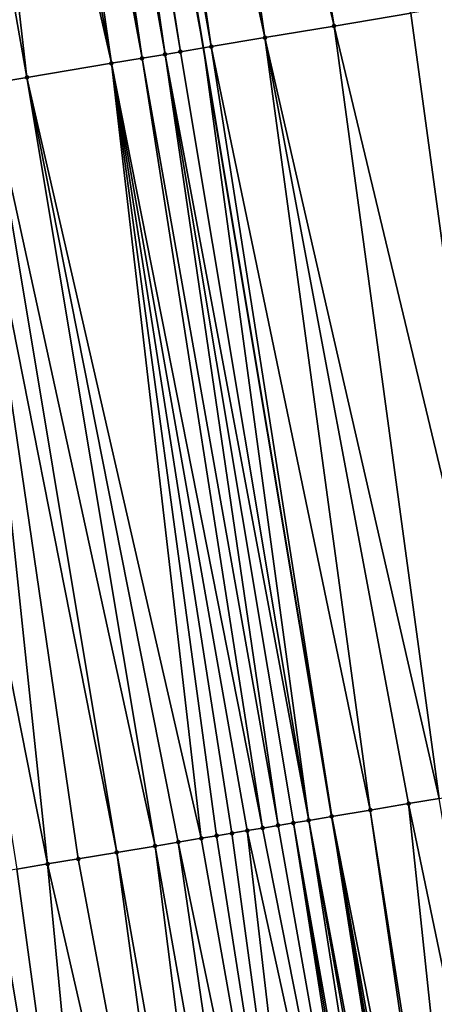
# Model space of a CAD drawing. Header units: feet. Extents: x 2004186 to 2014793, y 836912 to 864902.
# Tile 26 of 974: x 2010928 to 2010939, y 837617 to 837643. Entities that reach past the tile are written whole.
import ezdxf

# ---------------------------------------------------------------- set-up
doc = ezdxf.new("R2010")
doc.units = ezdxf.units.FT
doc.header["$LTSCALE"] = 100
doc.header["$MEASUREMENT"] = 0
for name, color, linetype, lineweight in [('GPL_Skip Line', 2, 'Continuous', 40), ('Road Shots', 4, 'Continuous', 200), ('Road X-Section', 30, 'Continuous', 13)]:
    doc.layers.add(name, color=color, linetype=linetype, lineweight=lineweight)
doc.layers.add('I-77 SB_MM21-27-Surface-TIN', color=7, linetype='Continuous')

msp = doc.modelspace()

# ---------------------------------------------------------------- linework, layer by layer
at = {"layer": 'GPL_Skip Line'}
msp.add_polyline3d([(2010958.914453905, 837484.011602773, 352.0084365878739), (2010955.63723066, 837503.741266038, 352.0171882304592), (2010952.347312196, 837523.4688200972, 352.0200899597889), (2010949.052683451, 837543.1955893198, 352.0215488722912), (2010945.758054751, 837562.9223582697, 352.0186610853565), (2010942.463430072, 837582.6491031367, 351.9888008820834), (2010939.168820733, 837602.3757561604, 351.9176754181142), (2010935.874191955, 837622.1025255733, 351.8915830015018), (2010932.579581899, 837641.8291828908, 351.8218487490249), (2010929.30353227, 837661.5589609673, 351.7639087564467), (2010926.033989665, 837681.2898045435, 351.6979760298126), (2010922.766667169, 837701.0207196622, 351.5655998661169), (2010919.497043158, 837720.7516169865, 351.5137872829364), (2010916.220737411, 837740.4809494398, 351.3744101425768), (2010912.941776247, 837760.2101772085, 351.2977081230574), (2010909.662889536, 837779.9389449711, 351.1435873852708)], dxfattribs=at)
at = {"layer": 'I-77 SB_MM21-27-Surface-TIN', "color": 128, "linetype": 'ByBlock', "lineweight": -2}
for points in [[(2010932.657639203, 837662.1157075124, 351.6983672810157), (2010931.276536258, 837661.8864594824, 351.725552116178), (2010935.933157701, 837642.3891198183, 351.7629852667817)], [(2010932.657639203, 837662.1157075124, 351.6983672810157), (2010935.933157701, 837642.3891198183, 351.7629852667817), (2010937.905846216, 837642.7185132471, 351.7357273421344)], [(2010931.276536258, 837661.8864594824, 351.725552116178), (2010929.895433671, 837661.6572092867, 351.7519566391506), (2010934.157733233, 837642.0926945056, 351.7988141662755)], [(2010931.276536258, 837661.8864594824, 351.725552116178), (2010934.157733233, 837642.0926945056, 351.7988141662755), (2010935.933157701, 837642.3891198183, 351.7629852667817)], [(2010928.711636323, 837661.4606798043, 351.7640252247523), (2010928.119741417, 837661.3623923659, 351.7618804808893), (2010931.593240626, 837641.6644683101, 351.8284629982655)], [(2010928.908936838, 837661.4934289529, 351.7599362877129), (2010928.711636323, 837661.4606798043, 351.7640252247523), (2010931.987776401, 837641.7303585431, 351.8275450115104)], [(2010928.711636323, 837661.4606798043, 351.7640252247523), (2010931.593240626, 837641.6644683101, 351.8284629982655), (2010931.987776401, 837641.7303585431, 351.8275450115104)], [(2010928.908936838, 837661.4934289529, 351.7599362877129), (2010932.579581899, 837641.8291828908, 351.8218487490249), (2010929.30353227, 837661.5589609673, 351.7639087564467)], [(2010928.908936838, 837661.4934289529, 351.7599362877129), (2010931.987776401, 837641.7303585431, 351.8275450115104), (2010932.579581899, 837641.8291828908, 351.8218487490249)], [(2010929.895433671, 837661.6572092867, 351.7519566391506), (2010929.30353227, 837661.5589609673, 351.7639087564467), (2010932.776850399, 837641.8621243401, 351.8199499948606)], [(2010932.776850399, 837641.8621243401, 351.8199499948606), (2010929.30353227, 837661.5589609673, 351.7639087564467), (2010932.579581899, 837641.8291828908, 351.8218487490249)], [(2010929.895433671, 837661.6572092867, 351.7519566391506), (2010932.776850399, 837641.8621243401, 351.8199499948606), (2010934.157733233, 837642.0926945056, 351.7988141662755)], [(2010927.330554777, 837661.2313028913, 351.7447660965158), (2010926.541369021, 837661.1002080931, 351.725733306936), (2010930.21237905, 837641.4337708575, 351.7996233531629)], [(2010927.527850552, 837661.2640805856, 351.7509637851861), (2010927.330554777, 837661.2313028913, 351.7447660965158), (2010931.001441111, 837641.5656081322, 351.8200917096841)], [(2010927.330554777, 837661.2313028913, 351.7447660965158), (2010930.21237905, 837641.4337708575, 351.7996233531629), (2010931.001441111, 837641.5656081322, 351.8200917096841)], [(2010928.119741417, 837661.3623923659, 351.7618804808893), (2010927.527850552, 837661.2640805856, 351.7509637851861), (2010931.001441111, 837641.5656081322, 351.8200917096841)], [(2010928.119741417, 837661.3623923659, 351.7618804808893), (2010931.001441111, 837641.5656081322, 351.8200917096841), (2010931.593240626, 837641.6644683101, 351.8284629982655)], [(2010925.752181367, 837660.9691247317, 351.7108219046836), (2010924.568401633, 837660.7724891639, 351.6846618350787), (2010928.042455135, 837641.0712378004, 351.7509710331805)], [(2010926.541369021, 837661.1002080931, 351.725733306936), (2010925.752181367, 837660.9691247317, 351.7108219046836), (2010930.21237905, 837641.4337708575, 351.7996233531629)], [(2010925.752181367, 837660.9691247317, 351.7108219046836), (2010928.042455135, 837641.0712378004, 351.7509710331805), (2010930.21237905, 837641.4337708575, 351.7996233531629)], [(2010924.568401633, 837660.7724891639, 351.6846618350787), (2010927.05612369, 837640.9064643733, 351.7344811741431), (2010928.042455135, 837641.0712378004, 351.7509710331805)], [(2010939.089458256, 837642.9161557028, 351.7218846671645), (2010937.905846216, 837642.7185132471, 351.7357273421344), (2010940.608645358, 837622.8930640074, 351.8238689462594)], [(2010937.905846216, 837642.7185132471, 351.7357273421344), (2010935.933157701, 837642.3891198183, 351.7629852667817), (2010940.608645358, 837622.8930640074, 351.8238689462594)], [(2010935.933157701, 837642.3891198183, 351.7629852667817), (2010934.157733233, 837642.0926945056, 351.7988141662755), (2010938.635957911, 837622.5636641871, 351.8486257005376)], [(2010935.933157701, 837642.3891198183, 351.7629852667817), (2010938.635957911, 837622.5636641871, 351.8486257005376), (2010940.608645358, 837622.8930640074, 351.8238689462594)], [(2010934.157733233, 837642.0926945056, 351.7988141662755), (2010932.776850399, 837641.8621243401, 351.8199499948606), (2010936.860534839, 837622.267230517, 351.881180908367)], [(2010934.157733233, 837642.0926945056, 351.7988141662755), (2010937.846880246, 837622.4319203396, 351.8648419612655), (2010938.635957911, 837622.5636641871, 351.8486257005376)], [(2010934.157733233, 837642.0926945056, 351.7988141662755), (2010936.860534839, 837622.267230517, 351.881180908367), (2010937.846880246, 837622.4319203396, 351.8648419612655)], [(2010931.987776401, 837641.7303585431, 351.8275450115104), (2010931.593240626, 837641.6644683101, 351.8284629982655), (2010935.282388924, 837622.0036864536, 351.8914820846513)], [(2010931.987776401, 837641.7303585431, 351.8275450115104), (2010935.282388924, 837622.0036864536, 351.8914820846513), (2010932.579581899, 837641.8291828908, 351.8218487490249)], [(2010932.776850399, 837641.8621243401, 351.8199499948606), (2010932.579581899, 837641.8291828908, 351.8218487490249), (2010935.874191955, 837622.1025255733, 351.8915830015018)], [(2010935.282388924, 837622.0036864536, 351.8914820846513), (2010935.874191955, 837622.1025255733, 351.8915830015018), (2010932.579581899, 837641.8291828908, 351.8218487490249)], [(2010932.776850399, 837641.8621243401, 351.8199499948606), (2010935.874191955, 837622.1025255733, 351.8915830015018), (2010936.860534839, 837622.267230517, 351.881180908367)], [(2010931.001441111, 837641.5656081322, 351.8200917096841), (2010930.21237905, 837641.4337708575, 351.7996233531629), (2010934.098790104, 837621.8059648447, 351.8742525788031)], [(2010931.593240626, 837641.6644683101, 351.8284629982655), (2010931.001441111, 837641.5656081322, 351.8200917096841), (2010934.493323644, 837621.871868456, 351.8785856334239)], [(2010931.001441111, 837641.5656081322, 351.8200917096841), (2010934.098790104, 837621.8059648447, 351.8742525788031), (2010934.493323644, 837621.871868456, 351.8785856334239)], [(2010931.593240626, 837641.6644683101, 351.8284629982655), (2010934.887855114, 837621.9377844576, 351.8877832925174), (2010935.282388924, 837622.0036864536, 351.8914820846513)], [(2010931.593240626, 837641.6644683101, 351.8284629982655), (2010934.493323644, 837621.871868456, 351.8785856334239), (2010934.887855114, 837621.9377844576, 351.8877832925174)], [(2010930.21237905, 837641.4337708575, 351.7996233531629), (2010928.042455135, 837641.0712378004, 351.7509710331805), (2010932.520662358, 837621.5423119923, 351.8418410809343)], [(2010930.21237905, 837641.4337708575, 351.7996233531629), (2010933.704258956, 837621.7400469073, 351.8642948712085), (2010934.098790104, 837621.8059648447, 351.8742525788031)], [(2010930.21237905, 837641.4337708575, 351.7996233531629), (2010933.309726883, 837621.6741345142, 351.8565139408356), (2010933.704258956, 837621.7400469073, 351.8642948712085)], [(2010930.21237905, 837641.4337708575, 351.7996233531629), (2010932.915194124, 837621.6082262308, 351.8503465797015), (2010933.309726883, 837621.6741345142, 351.8565139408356)], [(2010930.21237905, 837641.4337708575, 351.7996233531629), (2010932.520662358, 837621.5423119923, 351.8418410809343), (2010932.915194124, 837621.6082262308, 351.8503465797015)], [(2010928.042455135, 837641.0712378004, 351.7509710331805), (2010927.05612369, 837640.9064643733, 351.7344811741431), (2010931.337064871, 837621.3445824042, 351.8214788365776)], [(2010928.042455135, 837641.0712378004, 351.7509710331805), (2010931.92886311, 837621.4434502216, 351.8328469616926), (2010932.520662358, 837621.5423119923, 351.8418410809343)], [(2010928.042455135, 837641.0712378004, 351.7509710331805), (2010931.337064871, 837621.3445824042, 351.8214788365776), (2010931.92886311, 837621.4434502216, 351.8328469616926)], [(2010926.464325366, 837640.8075970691, 351.7233119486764), (2010924.688931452, 837640.5109888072, 351.6873115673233), (2010928.575340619, 837620.8831940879, 351.7663980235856)], [(2010927.05612369, 837640.9064643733, 351.7344811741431), (2010926.464325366, 837640.8075970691, 351.7233119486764), (2010930.350734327, 837621.1798035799, 351.8028739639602)], [(2010926.464325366, 837640.8075970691, 351.7233119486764), (2010929.364404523, 837621.0150203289, 351.782531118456), (2010930.350734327, 837621.1798035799, 351.8028739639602)], [(2010926.464325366, 837640.8075970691, 351.7233119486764), (2010928.575340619, 837620.8831940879, 351.7663980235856), (2010929.364404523, 837621.0150203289, 351.782531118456)], [(2010927.05612369, 837640.9064643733, 351.7344811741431), (2010930.350734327, 837621.1798035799, 351.8028739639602), (2010931.337064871, 837621.3445824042, 351.8214788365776)], [(2010924.688931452, 837640.5109888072, 351.6873115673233), (2010927.786279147, 837620.7513532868, 351.7445485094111), (2010928.575340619, 837620.8831940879, 351.7663980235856)], [(2010938.635957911, 837622.5636641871, 351.8486257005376), (2010937.846880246, 837622.4319203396, 351.8648419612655), (2010941.930588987, 837602.8368810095, 351.8713422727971)], [(2010936.860534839, 837622.267230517, 351.881180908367), (2010935.874191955, 837622.1025255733, 351.8915830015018), (2010939.760627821, 837602.4745709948, 351.9086372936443)], [(2010937.846880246, 837622.4319203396, 351.8648419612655), (2010936.860534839, 837622.267230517, 351.881180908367), (2010939.957896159, 837602.5075134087, 351.9071804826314)], [(2010936.860534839, 837622.267230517, 351.881180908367), (2010939.760627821, 837602.4745709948, 351.9086372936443), (2010939.957896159, 837602.5075134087, 351.9071804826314)], [(2010937.846880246, 837622.4319203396, 351.8648419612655), (2010939.957896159, 837602.5075134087, 351.9071804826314), (2010941.930588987, 837602.8368810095, 351.8713422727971)], [(2010935.282388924, 837622.0036864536, 351.8914820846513), (2010938.971552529, 837602.3428129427, 351.9188297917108), (2010935.874191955, 837622.1025255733, 351.8915830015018)], [(2010938.971552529, 837602.3428129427, 351.9188297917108), (2010939.168820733, 837602.3757561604, 351.9176754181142), (2010935.874191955, 837622.1025255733, 351.8915830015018)], [(2010939.366088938, 837602.4086993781, 351.9165210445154), (2010935.874191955, 837622.1025255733, 351.8915830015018), (2010939.168820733, 837602.3757561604, 351.9176754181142)], [(2010939.760627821, 837602.4745709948, 351.9086372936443), (2010935.874191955, 837622.1025255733, 351.8915830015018), (2010939.366088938, 837602.4086993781, 351.9165210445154)], [(2010934.098790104, 837621.8059648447, 351.8742525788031), (2010933.704258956, 837621.7400469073, 351.8642948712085), (2010937.985215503, 837602.1780729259, 351.9155998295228)], [(2010934.493323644, 837621.871868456, 351.8785856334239), (2010934.098790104, 837621.8059648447, 351.8742525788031), (2010937.985215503, 837602.1780729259, 351.9155998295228)], [(2010934.887855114, 837621.9377844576, 351.8877832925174), (2010934.493323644, 837621.871868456, 351.8785856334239), (2010937.985215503, 837602.1780729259, 351.9155998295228)], [(2010935.282388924, 837622.0036864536, 351.8914820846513), (2010934.887855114, 837621.9377844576, 351.8877832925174), (2010938.379748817, 837602.2439778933, 351.9202629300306)], [(2010934.887855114, 837621.9377844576, 351.8877832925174), (2010938.182481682, 837602.2110282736, 351.9190087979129), (2010938.379748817, 837602.2439778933, 351.9202629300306)], [(2010934.887855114, 837621.9377844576, 351.8877832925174), (2010937.985215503, 837602.1780729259, 351.9155998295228), (2010938.182481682, 837602.2110282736, 351.9190087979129)], [(2010935.282388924, 837622.0036864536, 351.8914820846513), (2010938.77428574, 837602.3098612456, 351.9167941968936), (2010938.971552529, 837602.3428129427, 351.9188297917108)], [(2010935.282388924, 837622.0036864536, 351.8914820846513), (2010938.379748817, 837602.2439778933, 351.9202629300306), (2010938.77428574, 837602.3098612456, 351.9167941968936)], [(2010932.520662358, 837621.5423119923, 351.8418410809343), (2010931.92886311, 837621.4434502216, 351.8328469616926), (2010936.012558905, 837601.8484883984, 351.8698282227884)], [(2010932.915194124, 837621.6082262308, 351.8503465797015), (2010932.520662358, 837621.5423119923, 351.8418410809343), (2010936.012558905, 837601.8484883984, 351.8698282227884)], [(2010933.309726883, 837621.6741345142, 351.8565139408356), (2010932.915194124, 837621.6082262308, 351.8503465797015), (2010936.012558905, 837601.8484883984, 351.8698282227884)], [(2010933.704258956, 837621.7400469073, 351.8642948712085), (2010933.309726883, 837621.6741345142, 351.8565139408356), (2010936.012558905, 837601.8484883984, 351.8698282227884)], [(2010933.704258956, 837621.7400469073, 351.8642948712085), (2010936.012558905, 837601.8484883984, 351.8698282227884), (2010937.985215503, 837602.1780729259, 351.9155998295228)], [(2010931.337064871, 837621.3445824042, 351.8214788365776), (2010930.350734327, 837621.1798035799, 351.8028739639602), (2010933.842633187, 837601.4859661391, 351.8272749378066)], [(2010931.92886311, 837621.4434502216, 351.8328469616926), (2010931.337064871, 837621.3445824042, 351.8214788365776), (2010934.828963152, 837601.6507484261, 351.8464074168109)], [(2010931.337064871, 837621.3445824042, 351.8214788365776), (2010933.842633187, 837601.4859661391, 351.8272749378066), (2010934.828963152, 837601.6507484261, 351.8464074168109)], [(2010931.92886311, 837621.4434502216, 351.8328469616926), (2010934.828963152, 837601.6507484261, 351.8464074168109), (2010936.012558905, 837601.8484883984, 351.8698282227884)], [(2010929.364404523, 837621.0150203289, 351.782531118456), (2010928.575340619, 837620.8831940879, 351.7663980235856), (2010933.053567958, 837601.3541478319, 351.8147990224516)], [(2010930.350734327, 837621.1798035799, 351.8028739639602), (2010929.364404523, 837621.0150203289, 351.782531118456), (2010933.053567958, 837601.3541478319, 351.8147990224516)], [(2010930.350734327, 837621.1798035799, 351.8028739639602), (2010933.053567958, 837601.3541478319, 351.8147990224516), (2010933.842633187, 837601.4859661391, 351.8272749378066)], [(2010927.786279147, 837620.7513532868, 351.7445485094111), (2010927.194481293, 837620.6524831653, 351.7322756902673), (2010930.489112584, 837600.9256987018, 351.759342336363)], [(2010928.575340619, 837620.8831940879, 351.7663980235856), (2010927.786279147, 837620.7513532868, 351.7445485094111), (2010930.489112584, 837600.9256987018, 351.759342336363)], [(2010928.575340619, 837620.8831940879, 351.7663980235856), (2010930.489112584, 837600.9256987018, 351.759342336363), (2010933.053567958, 837601.3541478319, 351.8147990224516)], [(2010926.405415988, 837620.5206653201, 351.7194389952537), (2010926.010884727, 837620.4547480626, 351.709748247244), (2010929.700048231, 837600.7938751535, 351.7448946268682)], [(2010927.194481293, 837620.6524831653, 351.7322756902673), (2010926.405415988, 837620.5206653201, 351.7194389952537), (2010930.489112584, 837600.9256987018, 351.759342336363)], [(2010926.405415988, 837620.5206653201, 351.7194389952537), (2010929.700048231, 837600.7938751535, 351.7448946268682), (2010930.489112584, 837600.9256987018, 351.759342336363)], [(2010924.827287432, 837620.2570173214, 351.6889332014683), (2010924.432756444, 837620.1910984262, 351.6785994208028), (2010928.121916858, 837600.5302440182, 351.7220040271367)], [(2010925.616352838, 837620.3888345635, 351.7015331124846), (2010924.827287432, 837620.2570173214, 351.6889332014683), (2010928.121916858, 837600.5302440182, 351.7220040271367)], [(2010926.010884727, 837620.4547480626, 351.709748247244), (2010925.616352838, 837620.3888345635, 351.7015331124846), (2010929.108248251, 837600.6950177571, 351.7379204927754)], [(2010925.616352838, 837620.3888345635, 351.7015331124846), (2010928.121916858, 837600.5302440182, 351.7220040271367), (2010929.108248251, 837600.6950177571, 351.7379204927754)], [(2010926.010884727, 837620.4547480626, 351.709748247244), (2010929.108248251, 837600.6950177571, 351.7379204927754), (2010929.700048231, 837600.7938751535, 351.7448946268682)], [(2010924.432756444, 837620.1910984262, 351.6785994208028), (2010927.530119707, 837600.4313696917, 351.7086607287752), (2010928.121916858, 837600.5302440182, 351.7220040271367)]]:
    msp.add_3dface(points, dxfattribs=at)
at = {"layer": 'Road Shots', "lineweight": 100}
for p in [(2010935.933157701, 837642.3891198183, 351.7629852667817), (2010934.157733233, 837642.0926945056, 351.7988141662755), (2010931.987776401, 837641.7303585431, 351.8275450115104), (2010932.776850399, 837641.8621243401, 351.8199499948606), (2010931.001441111, 837641.5656081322, 351.8200917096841), (2010931.593240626, 837641.6644683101, 351.8284629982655), (2010930.21237905, 837641.4337708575, 351.7996233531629), (2010928.042455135, 837641.0712378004, 351.7509710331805), (2010936.860534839, 837622.267230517, 351.881180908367), (2010937.846880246, 837622.4319203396, 351.8648419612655), (2010935.874191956, 837622.1025255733, 351.8915830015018), (2010934.098790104, 837621.8059648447, 351.8742525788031), (2010934.493323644, 837621.871868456, 351.8785856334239), (2010934.887855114, 837621.9377844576, 351.8877832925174), (2010935.282388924, 837622.0036864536, 351.8914820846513), (2010932.520662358, 837621.5423119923, 351.8418410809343), (2010932.915194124, 837621.6082262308, 351.8503465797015), (2010933.309726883, 837621.6741345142, 351.8565139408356), (2010933.704258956, 837621.7400469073, 351.8642948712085), (2010931.337064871, 837621.3445824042, 351.8214788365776), (2010931.92886311, 837621.4434502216, 351.8328469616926), (2010929.364404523, 837621.0150203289, 351.782531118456), (2010930.350734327, 837621.1798035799, 351.8028739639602), (2010928.575340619, 837620.8831940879, 351.7663980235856)]:
    msp.add_point(p, dxfattribs=at)
at = {"layer": 'Road X-Section', "extrusion": (0.1647308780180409, -0.9863351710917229, 0.002582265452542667), "elevation": -494931.9989336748, "flags": 128}
msp.add_lwpolyline([(2121416.676935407, 1629.215627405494), (2121417.276935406, 1629.23814893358), (2121417.876935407, 1629.255641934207), (2121418.876935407, 1629.294927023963), (2121419.076935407, 1629.299840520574), (2121419.476935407, 1629.305721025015), (2121419.676935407, 1629.31151553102), (2121419.876935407, 1629.320486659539), (2121420.276935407, 1629.346108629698), (2121420.476935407, 1629.361150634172), (2121420.676935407, 1629.373246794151), (2121420.876935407, 1629.375550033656), (2121421.276935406, 1629.37133135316), (2121421.476935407, 1629.37647925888), (2121421.876935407, 1629.406049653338), (2121422.276935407, 1629.419027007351), (2121422.476935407, 1629.428458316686), (2121422.676935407, 1629.435362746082), (2121423.476935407, 1629.451272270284), (2121424.276935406, 1629.463447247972), (2121425.276935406, 1629.482887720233), (2121426.876935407, 1629.510846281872), (2121428.076935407, 1629.52902913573), (2121429.676935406, 1629.560697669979), (2121431.476935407, 1629.601298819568), (2121432.276935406, 1629.616990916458), (2121432.476935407, 1629.62221195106), (2121433.076935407, 1629.646234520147), (2121433.276935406, 1629.644549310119), (2121433.476935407, 1629.640828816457), (2121433.676935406, 1629.647730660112), (2121434.276935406, 1629.66026097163), (2121434.676935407, 1629.680772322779), (2121434.876935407, 1629.686089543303), (2121435.676935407, 1629.697107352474), (2121436.476935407, 1629.706433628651), (2121437.476935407, 1629.725134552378), (2121438.076935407, 1629.738547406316), (2121439.876935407, 1629.774547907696), (2121440.476935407, 1629.785717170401), (2121441.476935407, 1629.802207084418), (2121443.676935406, 1629.85085956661), (2121444.476935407, 1629.871327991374), (2121445.076935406, 1629.879699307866), (2121445.476935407, 1629.87878131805), (2121446.276935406, 1629.871186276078), (2121447.676935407, 1629.850050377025), (2121449.476935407, 1629.814221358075), (2121451.476935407, 1629.786963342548), (2121452.676935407, 1629.773120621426), (2121453.676935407, 1629.759856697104), (2121455.876935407, 1629.731214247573), (2121456.676935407, 1629.715394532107), (2121457.076935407, 1629.70235401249), (2121457.276935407, 1629.698560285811), (2121457.476935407, 1629.691646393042), (2121457.876935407, 1629.665711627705), (2121458.076935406, 1629.669415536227), (2121458.476935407, 1629.661068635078), (2121458.676935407, 1629.655132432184), (2121458.876935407, 1629.645903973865), (2121459.076935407, 1629.631403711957), (2121460.076935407, 1629.588300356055), (2121460.276935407, 1629.583620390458), (2121460.476935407, 1629.583935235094), (2121461.076935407, 1629.5593613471), (2121461.476935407, 1629.538951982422), (2121461.676935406, 1629.526529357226), (2121462.276935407, 1629.500394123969), (2121463.276935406, 1629.459000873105), (2121464.276935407, 1629.415083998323), (2121465.476935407, 1629.369593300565)], dxfattribs=at)
at = {"layer": 'Road X-Section', "extrusion": (0.1647308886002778, -0.986335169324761, 0.002582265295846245), "elevation": -494911.976173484, "flags": 128}
msp.add_lwpolyline([(2121416.882245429, 1629.232751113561), (2121417.682245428, 1629.25908819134), (2121418.482245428, 1629.281896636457), (2121418.882245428, 1629.2993162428), (2121419.082245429, 1629.306363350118), (2121419.482245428, 1629.314945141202), (2121419.682245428, 1629.32381901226), (2121420.282245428, 1629.356249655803), (2121420.682245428, 1629.372353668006), (2121420.882245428, 1629.37711551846), (2121421.082245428, 1629.378769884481), (2121421.282245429, 1629.376185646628), (2121421.482245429, 1629.378376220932), (2121421.882245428, 1629.405788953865), (2121422.282245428, 1629.421269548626), (2121422.682245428, 1629.440614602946), (2121422.882245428, 1629.446947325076), (2121423.682245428, 1629.46160441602), (2121424.082245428, 1629.466144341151), (2121424.882245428, 1629.48256770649), (2121425.282245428, 1629.491420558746), (2121426.082245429, 1629.504074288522), (2121427.482245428, 1629.529674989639), (2121428.482245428, 1629.547133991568), (2121429.082245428, 1629.559142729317), (2121429.482245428, 1629.56567574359), (2121430.482245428, 1629.588805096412), (2121431.282245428, 1629.603816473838), (2121431.682245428, 1629.608982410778), (2121432.482245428, 1629.627894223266), (2121432.882245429, 1629.641175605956), (2121433.082245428, 1629.645459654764), (2121433.482245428, 1629.649555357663), (2121433.682245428, 1629.649590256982), (2121434.482245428, 1629.678053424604), (2121434.882245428, 1629.688387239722), (2121435.682245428, 1629.700987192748), (2121436.082245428, 1629.709202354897), (2121436.482245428, 1629.718893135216), (2121437.282245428, 1629.731729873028), (2121437.882245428, 1629.74400273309), (2121438.682245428, 1629.765852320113), (2121439.482245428, 1629.781985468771), (2121440.482245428, 1629.8023283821), (2121441.482245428, 1629.820933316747), (2121442.082245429, 1629.832301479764), (2121442.682245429, 1629.841295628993), (2121443.082245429, 1629.849801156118), (2121443.482245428, 1629.855968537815), (2121443.882245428, 1629.86374949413), (2121444.282245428, 1629.873707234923), (2121444.682245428, 1629.878040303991), (2121445.082245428, 1629.887237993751), (2121445.482245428, 1629.890936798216), (2121446.082245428, 1629.891037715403), (2121447.082245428, 1629.880635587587), (2121448.082245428, 1629.864296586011), (2121448.882245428, 1629.848080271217), (2121450.882245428, 1629.823323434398), (2121453.282245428, 1629.790183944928), (2121455.282245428, 1629.764695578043), (2121455.682245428, 1629.756692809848), (2121456.282245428, 1629.7379693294), (2121456.682245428, 1629.727213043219), (2121457.482245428, 1629.700729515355), (2121457.682245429, 1629.689483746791), (2121457.882245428, 1629.683656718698), (2121458.082245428, 1629.681718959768), (2121458.682245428, 1629.663610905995), (2121459.482245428, 1629.624775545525), (2121459.882245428, 1629.607024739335), (2121460.082245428, 1629.596061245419), (2121460.282245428, 1629.590759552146), (2121460.482245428, 1629.587919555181), (2121461.482245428, 1629.544027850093), (2121461.882245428, 1629.52472564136), (2121464.082245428, 1629.431524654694), (2121465.882245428, 1629.35230351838), (2121466.682245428, 1629.322386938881)], dxfattribs=at)

doc.saveas('drawing.dxf')
